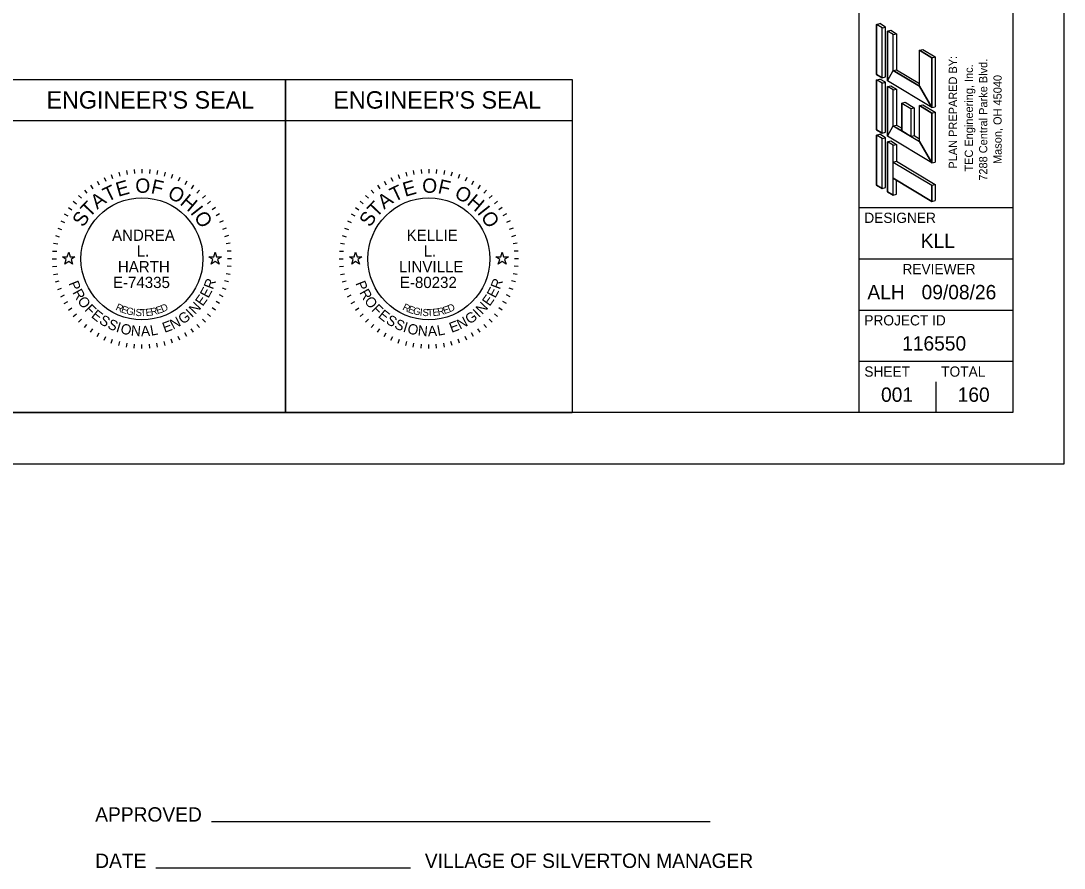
# Model space of a CAD drawing. Extents: x 0 to 34, y -3.9 to 26.2.
# Drawn here: x 23.82 to 34, y -3.94 to 4.32 of the extents above; entities that cross this region are included whole.
import ezdxf

# ---------------------------------------------------------------- set-up
doc = ezdxf.new("R2010")
doc.units = 0
for name, color, linetype in [('Default', 7, 'Continuous'), ('SH_Border', 7, 'Continuous'), ('SH_Cut_Line', 7, 'Continuous'), ('SH_Data', 7, 'Continuous'), ('SH_Seal', 7, 'Continuous'), ('SH_Text', 7, 'Continuous')]:
    doc.layers.add(name, color=color, linetype=linetype)

msp = doc.modelspace()

# ---------------------------------------------------------------- linework, layer by layer
at = {"layer": 'SH_Border'}
for p, q in [((32, 0.5), (32, 21.5)), ((32, 2.5), (33.5, 2.5)), ((32, 2), (33.5, 2)), ((32, 1.5), (33.5, 1.5)), ((32, 1), (33.5, 1))]:
    msp.add_line(p, q, dxfattribs=at)
msp.add_lwpolyline([(1.5, 21.5), (33.5, 21.5), (33.5, 0.5), (1.5, 0.5)], close=True, dxfattribs=at)
at = {"layer": 'SH_Cut_Line'}
msp.add_lwpolyline([(0, 0), (34, 0), (34, 22), (0, 22)], close=True, dxfattribs=at)
at = {"layer": 'SH_Data'}
for p, q in [((23.6, 3.75), (26.4, 3.75)), ((26.4, 0.5), (26.4, 3.75)), ((26.4, 3.75), (29.2, 3.75)), ((26.4, 3.75), (26.4, 0.5)), ((29.2, 3.75), (29.2, 0.5)), ((32.75, 3.5), (32.75, 3.5)), ((23.6, 3.35), (26.4, 3.35)), ((26.4, 3.35), (29.2, 3.35)), ((32.75, 0.5), (32.75, 0.8)), ((32.375, 0.675), (32.375, 0.675)), ((23.6, 0.5), (26.4, 0.5)), ((26.4, 0.5), (29.2, 0.5)), ((25.679, -3.49), (30.544, -3.49)), ((25.135, -3.942), (27.62, -3.942))]:
    msp.add_line(p, q, dxfattribs=at)
at = {"layer": 'SH_Seal'}
for p, q in [((24.848, 2.862), (24.855, 2.822)), ((24.924, 2.872), (24.927, 2.832)), ((25, 2.875), (25, 2.835)), ((25.076, 2.872), (25.073, 2.832)), ((25.152, 2.862), (25.145, 2.822)), ((27.648, 2.862), (27.655, 2.822)), ((27.724, 2.872), (27.727, 2.832)), ((27.8, 2.875), (27.8, 2.835)), ((27.876, 2.872), (27.873, 2.832)), ((27.952, 2.862), (27.945, 2.822)), ((24.563, 2.758), (24.583, 2.723)), ((24.63, 2.793), (24.647, 2.757)), ((24.701, 2.822), (24.714, 2.785)), ((24.774, 2.845), (24.784, 2.807)), ((25.226, 2.845), (25.216, 2.807)), ((25.299, 2.822), (25.286, 2.785)), ((25.37, 2.793), (25.353, 2.757)), ((25.437, 2.758), (25.417, 2.723)), ((27.363, 2.758), (27.383, 2.723)), ((27.43, 2.793), (27.447, 2.757)), ((27.501, 2.822), (27.514, 2.785)), ((27.574, 2.845), (27.584, 2.807)), ((28.026, 2.845), (28.016, 2.807)), ((28.099, 2.822), (28.086, 2.785)), ((28.17, 2.793), (28.153, 2.757)), ((28.237, 2.758), (28.217, 2.723)), ((24.438, 2.67), (24.463, 2.64)), ((24.498, 2.717), (24.521, 2.684)), ((25.502, 2.717), (25.479, 2.684)), ((25.562, 2.67), (25.537, 2.64)), ((27.238, 2.67), (27.263, 2.64)), ((27.298, 2.717), (27.321, 2.684)), ((28.302, 2.717), (28.279, 2.684)), ((28.362, 2.67), (28.337, 2.64)), ((24.33, 2.562), (24.36, 2.537)), ((24.381, 2.619), (24.41, 2.59)), ((25.619, 2.619), (25.59, 2.59)), ((25.67, 2.562), (25.64, 2.537)), ((27.13, 2.562), (27.16, 2.537)), ((27.181, 2.619), (27.21, 2.59)), ((28.419, 2.619), (28.39, 2.59)), ((28.47, 2.562), (28.44, 2.537)), ((24.283, 2.502), (24.316, 2.479)), ((25.717, 2.502), (25.684, 2.479)), ((27.083, 2.502), (27.116, 2.479)), ((28.517, 2.502), (28.484, 2.479)), ((24.207, 2.37), (24.243, 2.353)), ((24.242, 2.438), (24.277, 2.418)), ((25.758, 2.438), (25.723, 2.418)), ((25.793, 2.37), (25.757, 2.353)), ((27.007, 2.37), (27.043, 2.353)), ((27.042, 2.438), (27.077, 2.418)), ((28.558, 2.438), (28.523, 2.418)), ((28.593, 2.37), (28.557, 2.353)), ((24.178, 2.299), (24.215, 2.286)), ((25.822, 2.299), (25.785, 2.286)), ((26.978, 2.299), (27.015, 2.286)), ((28.622, 2.299), (28.585, 2.286)), ((24.138, 2.152), (24.178, 2.145)), ((24.155, 2.226), (24.193, 2.216)), ((25.845, 2.226), (25.807, 2.216)), ((25.862, 2.152), (25.822, 2.145)), ((26.938, 2.152), (26.978, 2.145)), ((26.955, 2.226), (26.993, 2.216)), ((28.645, 2.226), (28.607, 2.216)), ((28.662, 2.152), (28.622, 2.145)), ((24.128, 2.076), (24.168, 2.073)), ((25.872, 2.076), (25.832, 2.073)), ((26.928, 2.076), (26.968, 2.073)), ((28.672, 2.076), (28.632, 2.073)), ((24.125, 2), (24.165, 2)), ((25.875, 2), (25.835, 2)), ((26.925, 2), (26.965, 2)), ((28.675, 2), (28.635, 2)), ((24.128, 1.924), (24.168, 1.927)), ((24.138, 1.848), (24.178, 1.855)), ((25.862, 1.848), (25.822, 1.855)), ((25.872, 1.924), (25.832, 1.927)), ((26.928, 1.924), (26.968, 1.927)), ((26.938, 1.848), (26.978, 1.855)), ((28.662, 1.848), (28.622, 1.855)), ((28.672, 1.924), (28.632, 1.927)), ((24.155, 1.774), (24.193, 1.784)), ((25.845, 1.774), (25.807, 1.784)), ((26.955, 1.774), (26.993, 1.784)), ((28.645, 1.774), (28.607, 1.784)), ((24.178, 1.701), (24.215, 1.714)), ((24.207, 1.63), (24.243, 1.647)), ((25.793, 1.63), (25.757, 1.647)), ((25.822, 1.701), (25.785, 1.714)), ((26.978, 1.701), (27.015, 1.714)), ((27.007, 1.63), (27.043, 1.647)), ((28.593, 1.63), (28.557, 1.647)), ((28.622, 1.701), (28.585, 1.714)), ((24.242, 1.563), (24.277, 1.583)), ((25.758, 1.563), (25.723, 1.583)), ((27.042, 1.563), (27.077, 1.583)), ((28.558, 1.563), (28.523, 1.583)), ((24.283, 1.498), (24.316, 1.521)), ((24.33, 1.438), (24.36, 1.463)), ((25.67, 1.438), (25.64, 1.463)), ((25.717, 1.498), (25.684, 1.521)), ((27.083, 1.498), (27.116, 1.521)), ((27.13, 1.438), (27.16, 1.463)), ((28.47, 1.438), (28.44, 1.463)), ((28.517, 1.498), (28.484, 1.521)), ((24.381, 1.381), (24.41, 1.41)), ((24.438, 1.33), (24.463, 1.36)), ((25.562, 1.33), (25.537, 1.36)), ((25.619, 1.381), (25.59, 1.41)), ((27.181, 1.381), (27.21, 1.41)), ((27.238, 1.33), (27.263, 1.36)), ((28.362, 1.33), (28.337, 1.36)), ((28.419, 1.381), (28.39, 1.41)), ((24.498, 1.283), (24.521, 1.316)), ((24.563, 1.242), (24.583, 1.277)), ((24.63, 1.207), (24.647, 1.243)), ((25.37, 1.207), (25.353, 1.243)), ((25.437, 1.242), (25.417, 1.277)), ((25.502, 1.283), (25.479, 1.316)), ((27.298, 1.283), (27.321, 1.316)), ((27.363, 1.242), (27.383, 1.277)), ((27.43, 1.207), (27.447, 1.243)), ((28.17, 1.207), (28.153, 1.243)), ((28.237, 1.242), (28.217, 1.277)), ((28.302, 1.283), (28.279, 1.316)), ((24.701, 1.178), (24.714, 1.215)), ((24.774, 1.155), (24.784, 1.193)), ((24.848, 1.138), (24.855, 1.178)), ((24.924, 1.128), (24.927, 1.168)), ((25, 1.125), (25, 1.165)), ((25.076, 1.128), (25.073, 1.168)), ((25.152, 1.138), (25.145, 1.178)), ((25.226, 1.155), (25.216, 1.193)), ((25.299, 1.178), (25.286, 1.215)), ((27.501, 1.178), (27.514, 1.215)), ((27.574, 1.155), (27.584, 1.193)), ((27.648, 1.138), (27.655, 1.178)), ((27.724, 1.128), (27.727, 1.168)), ((27.8, 1.125), (27.8, 1.165)), ((27.876, 1.128), (27.873, 1.168)), ((27.952, 1.138), (27.945, 1.178)), ((28.026, 1.155), (28.016, 1.193)), ((28.099, 1.178), (28.086, 1.215))]:
    msp.add_line(p, q, dxfattribs=at)
for points in [[(24.224, 2.02), (24.271, 2.02), (24.285, 2.065), (24.299, 2.02), (24.346, 2.02), (24.308, 1.992), (24.323, 1.948), (24.285, 1.975), (24.247, 1.948), (24.262, 1.992)], [(25.654, 2.02), (25.701, 2.02), (25.715, 2.065), (25.729, 2.02), (25.776, 2.02), (25.738, 1.992), (25.753, 1.948), (25.715, 1.975), (25.677, 1.948), (25.692, 1.992)], [(27.024, 2.02), (27.071, 2.02), (27.085, 2.065), (27.099, 2.02), (27.146, 2.02), (27.108, 1.992), (27.123, 1.948), (27.085, 1.975), (27.047, 1.948), (27.062, 1.992)], [(28.454, 2.02), (28.501, 2.02), (28.515, 2.065), (28.529, 2.02), (28.576, 2.02), (28.538, 1.992), (28.553, 1.948), (28.515, 1.975), (28.477, 1.948), (28.492, 1.992)]]:
    msp.add_lwpolyline(points, close=True, dxfattribs=at)
for centre in [(25, 2), (27.8, 2)]:
    msp.add_circle(centre, 0.595, dxfattribs=at)
at = {"layer": 'SH_Text'}
for p, q in [((32.169, 4.285), (32.201, 4.294)), ((32.169, 3.799), (32.169, 4.285)), ((32.223, 4.253), (32.169, 4.285)), ((32.255, 4.261), (32.201, 4.294)), ((32.223, 4.253), (32.255, 4.261)), ((32.223, 3.767), (32.223, 4.253)), ((32.255, 3.775), (32.255, 4.261)), ((32.277, 4.221), (32.309, 4.229)), ((32.331, 4.188), (32.277, 4.221)), ((32.277, 3.735), (32.277, 4.221)), ((32.309, 4.229), (32.363, 4.196)), ((32.331, 4.188), (32.363, 4.196)), ((32.331, 3.837), (32.331, 4.188)), ((32.363, 4.196), (32.363, 3.845)), ((32.587, 4.034), (32.62, 4.042)), ((32.587, 3.683), (32.587, 4.034)), ((32.709, 3.961), (32.587, 4.034)), ((32.62, 4.042), (32.741, 3.97)), ((32.709, 3.961), (32.741, 3.97)), ((32.709, 3.475), (32.709, 3.961)), ((32.741, 3.97), (32.741, 3.484)), ((32.223, 3.767), (32.169, 3.799)), ((32.223, 3.767), (32.255, 3.775)), ((32.331, 3.837), (32.363, 3.845)), ((32.587, 3.683), (32.331, 3.837)), ((32.363, 3.845), (32.587, 3.711)), ((32.169, 3.745), (32.201, 3.754)), ((32.169, 3.259), (32.169, 3.745)), ((32.223, 3.713), (32.169, 3.745)), ((32.255, 3.722), (32.201, 3.754)), ((32.223, 3.713), (32.255, 3.722)), ((32.223, 3.227), (32.223, 3.713)), ((32.255, 3.236), (32.255, 3.722)), ((32.709, 3.475), (32.277, 3.735)), ((32.277, 3.681), (32.309, 3.689)), ((32.277, 3.195), (32.277, 3.681)), ((32.331, 3.648), (32.277, 3.681)), ((32.309, 3.689), (32.363, 3.656)), ((32.331, 3.648), (32.363, 3.656)), ((32.331, 3.297), (32.331, 3.648)), ((32.363, 3.656), (32.363, 3.305)), ((32.415, 3.519), (32.448, 3.527)), ((32.415, 3.519), (32.415, 3.247)), ((32.415, 3.519), (32.503, 3.466)), ((32.448, 3.527), (32.535, 3.474)), ((32.503, 3.466), (32.535, 3.474)), ((32.503, 3.466), (32.503, 3.194)), ((32.535, 3.474), (32.535, 3.202)), ((32.587, 3.494), (32.62, 3.502)), ((32.587, 3.143), (32.587, 3.494)), ((32.709, 3.421), (32.587, 3.494)), ((32.62, 3.502), (32.741, 3.43)), ((32.709, 3.475), (32.741, 3.484)), ((32.709, 3.421), (32.741, 3.43)), ((32.709, 2.935), (32.709, 3.421)), ((32.741, 3.43), (32.741, 2.944)), ((32.223, 3.227), (32.169, 3.259)), ((32.331, 3.297), (32.363, 3.305)), ((32.415, 3.247), (32.331, 3.297)), ((32.363, 3.305), (32.415, 3.274)), ((32.169, 3.205), (32.201, 3.215)), ((32.169, 2.719), (32.169, 3.205)), ((32.223, 3.173), (32.169, 3.205)), ((32.255, 3.181), (32.201, 3.215)), ((32.222, 3.173), (32.255, 3.181)), ((32.223, 3.227), (32.255, 3.236)), ((32.223, 2.687), (32.223, 3.173)), ((32.255, 2.695), (32.255, 3.181)), ((32.709, 2.935), (32.277, 3.195)), ((32.503, 3.194), (32.535, 3.202)), ((32.587, 3.143), (32.503, 3.194)), ((32.535, 3.202), (32.587, 3.171)), ((32.277, 3.141), (32.309, 3.151)), ((32.331, 3.108), (32.277, 3.141)), ((32.277, 2.655), (32.277, 3.141)), ((32.309, 3.151), (32.363, 3.116)), ((32.331, 3.108), (32.363, 3.116)), ((32.331, 2.944), (32.331, 3.108)), ((32.363, 3.116), (32.363, 2.952)), ((32.331, 2.944), (32.363, 2.952)), ((32.331, 2.944), (32.709, 2.717)), ((32.363, 2.952), (32.741, 2.725)), ((32.709, 2.935), (32.741, 2.944)), ((32.331, 2.787), (32.709, 2.56)), ((32.331, 2.622), (32.331, 2.787)), ((32.363, 2.63), (32.363, 2.767)), ((32.223, 2.687), (32.169, 2.719)), ((32.223, 2.687), (32.255, 2.695)), ((32.331, 2.622), (32.277, 2.655)), ((32.709, 2.717), (32.741, 2.725)), ((32.709, 2.56), (32.709, 2.717)), ((32.741, 2.725), (32.741, 2.568)), ((32.331, 2.622), (32.363, 2.63)), ((32.709, 2.56), (32.741, 2.568))]:
    msp.add_line(p, q, dxfattribs=at)
for points in [[(32.169, 3.799), (32.223, 3.767), (32.223, 4.253), (32.169, 4.285)], [(32.277, 3.735), (32.331, 3.837), (32.331, 4.188), (32.277, 4.221)], [(32.709, 3.475), (32.587, 3.683), (32.587, 4.034), (32.709, 3.961)], [(32.277, 3.735), (32.331, 3.837), (32.587, 3.683), (32.709, 3.475)], [(32.169, 3.259), (32.223, 3.227), (32.223, 3.713), (32.169, 3.745)], [(32.277, 3.195), (32.331, 3.297), (32.331, 3.648), (32.277, 3.681)], [(32.415, 3.247), (32.415, 3.519), (32.503, 3.466), (32.503, 3.194)], [(32.709, 2.935), (32.587, 3.143), (32.587, 3.494), (32.709, 3.421)], [(32.277, 3.195), (32.331, 3.297), (32.587, 3.143), (32.709, 2.935)], [(32.169, 2.719), (32.223, 2.687), (32.223, 3.173), (32.169, 3.205)], [(32.277, 2.655), (32.331, 2.622), (32.331, 3.108), (32.277, 3.141)], [(32.331, 2.787), (32.331, 2.944), (32.709, 2.717), (32.709, 2.56)]]:
    msp.add_lwpolyline(points, close=True, dxfattribs=at)

# ---------------------------------------------------------------- texts
at = {"layer": 'Default'}
for s, p in [('PLAN PREPARED BY:', (32.954, 2.88)), ('TEC Engineering, Inc.', (33.11, 2.851)), ('7288 Central Parke Blvd.', (33.25, 2.762)), ('Mason, OH 45040', (33.39, 2.925))]:
    msp.add_text(s, height=0.08, rotation=90, dxfattribs=at).set_placement(p)
at = {"layer": 'SH_Data'}
for s, height, p in [("ENGINEER'S SEAL", 0.17, (24.068, 3.465)), ("ENGINEER'S SEAL", 0.17, (26.868, 3.465)), ('DESIGNER', 0.1, (32.05, 2.35)), ('KLL', 0.14, (32.601, 2.105)), ('REVIEWER', 0.1, (32.422, 1.85)), ('ALH', 0.14, (32.08, 1.605)), ('09/08/26', 0.14, (32.609, 1.605)), ('PROJECT ID', 0.1, (32.05, 1.35)), ('116550', 0.14, (32.419, 1.105)), ('SHEET', 0.1, (32.05, 0.85)), ('TOTAL', 0.1, (32.8, 0.85)), ('001', 0.14, (32.213, 0.605)), ('160', 0.14, (32.961, 0.605))]:
    msp.add_text(s, height=height, dxfattribs=at).set_placement(p)
at = {"layer": 'SH_Seal'}
for s, height, rotation, p in [('E', 0.14, 15.7571, (24.768, 2.604)), ('O', 0.14, 359.7812, (24.935, 2.644)), ('F', 0.14, 347.4362, (25.081, 2.642)), ('E', 0.14, 15.7571, (27.568, 2.604)), ('O', 0.14, 359.7812, (27.735, 2.644)), ('F', 0.14, 347.4362, (27.881, 2.642)), ('T', 0.14, 25.7167, (24.662, 2.552)), ('O', 0.14, 332.2586, (25.24, 2.602)), ('T', 0.14, 25.7167, (27.462, 2.552)), ('O', 0.14, 332.2586, (28.04, 2.602)), ('T', 0.14, 46.4344, (24.488, 2.396)), ('A', 0.14, 36.4747, (24.563, 2.478)), ('H', 0.14, 319.9136, (25.363, 2.536)), ('T', 0.14, 46.4344, (27.288, 2.396)), ('A', 0.14, 36.4747, (27.363, 2.478)), ('H', 0.14, 319.9136, (28.163, 2.536)), ('S', 0.14, 57.1924, (24.428, 2.301)), ('I', 0.14, 308.367, (25.466, 2.448)), ('O', 0.14, 303.1491, (25.502, 2.409)), ('S', 0.14, 57.1924, (27.228, 2.301)), ('I', 0.14, 308.367, (28.266, 2.448)), ('O', 0.14, 303.1491, (28.302, 2.409)), ('P', 0.1, 291.494, (24.282, 1.762)), ('R', 0.1, 69.2322, (25.692, 1.695)), ('P', 0.1, 291.494, (27.082, 1.762)), ('R', 0.1, 69.2322, (28.492, 1.695)), ('R', 0.1, 298.7311, (24.319, 1.672)), ('E', 0.1, 54.758, (25.593, 1.531)), ('E', 0.1, 61.9951, (25.648, 1.61)), ('R', 0.1, 298.7311, (27.119, 1.672)), ('E', 0.1, 54.758, (28.393, 1.531)), ('E', 0.1, 61.9951, (28.448, 1.61)), ('O', 0.1, 306.4666, (24.365, 1.588)), ('F', 0.1, 314.7068, (24.434, 1.498)), ('R', 0.07, 334.487, (24.737, 1.505)), ('E', 0.07, 341.04, (24.791, 1.48)), ('E', 0.07, 17.6836, (25.15, 1.46)), ('D', 0.07, 23.3052, (25.201, 1.477)), ('N', 0.1, 47.0224, (25.52, 1.451)), ('O', 0.1, 306.4666, (27.165, 1.588)), ('F', 0.1, 314.7068, (27.234, 1.498)), ('R', 0.07, 334.487, (27.537, 1.505)), ('E', 0.07, 341.04, (27.591, 1.48)), ('E', 0.07, 17.6836, (27.95, 1.46)), ('D', 0.07, 23.3052, (28.001, 1.477)), ('N', 0.1, 47.0224, (28.32, 1.451)), ('E', 0.1, 321.4393, (24.498, 1.435)), ('S', 0.1, 328.6764, (24.574, 1.375)), ('G', 0.07, 347.4752, (24.841, 1.462)), ('I', 0.07, 353.7858, (24.909, 1.447)), ('S', 0.07, 356.8926, (24.936, 1.443)), ('T', 0.07, 3.0061, (24.986, 1.439)), ('E', 0.07, 6.0117, (25.039, 1.441)), ('R', 0.07, 11.9184, (25.092, 1.447)), ('N', 0.1, 27.3113, (25.304, 1.308)), ('G', 0.1, 35.0469, (25.398, 1.357)), ('I', 0.1, 43.287, (25.487, 1.421)), ('E', 0.1, 321.4393, (27.298, 1.435)), ('S', 0.1, 328.6764, (27.374, 1.375)), ('G', 0.07, 347.4752, (27.641, 1.462)), ('I', 0.07, 353.7858, (27.709, 1.447)), ('S', 0.07, 356.8926, (27.736, 1.443)), ('T', 0.07, 3.0061, (27.786, 1.439)), ('E', 0.07, 6.0117, (27.839, 1.441)), ('R', 0.07, 11.9184, (27.892, 1.447)), ('N', 0.1, 27.3113, (28.104, 1.308)), ('G', 0.1, 35.0469, (28.198, 1.357)), ('I', 0.1, 43.287, (28.287, 1.421)), ('S', 0.1, 335.9134, (24.656, 1.327)), ('I', 0.1, 343.1505, (24.741, 1.29)), ('O', 0.1, 346.8859, (24.784, 1.275)), ('N', 0.1, 355.1261, (24.889, 1.252)), ('A', 0.1, 2.8617, (24.992, 1.244)), ('L', 0.1, 10.0987, (25.089, 1.249)), ('E', 0.1, 20.0742, (25.221, 1.277)), ('S', 0.1, 335.9134, (27.456, 1.327)), ('I', 0.1, 343.1505, (27.541, 1.29)), ('O', 0.1, 346.8859, (27.584, 1.275)), ('N', 0.1, 355.1261, (27.689, 1.252)), ('A', 0.1, 2.8617, (27.792, 1.244)), ('L', 0.1, 10.0987, (27.889, 1.249)), ('E', 0.1, 20.0742, (28.021, 1.277))]:
    msp.add_text(s, height=height, rotation=rotation, dxfattribs=at).set_placement(p)
for s, p in [('ANDREA', (24.708, 2.175)), ('KELLIE', (27.583, 2.175)), ('L.', (24.949, 2.022)), ('L.', (27.749, 2.022)), ('HARTH', (24.765, 1.868)), ('LINVILLE', (27.508, 1.868)), ('E-74335', (24.717, 1.715)), ('E-80232', (27.517, 1.715))]:
    msp.add_text(s, height=0.11, dxfattribs=at).set_placement(p)
at = {"layer": 'SH_Text'}
for s, p in [('APPROVED', (24.544, -3.49)), ('DATE', (24.544, -3.942)), ('VILLAGE OF SILVERTON MANAGER', (27.761, -3.942))]:
    msp.add_text(s, height=0.14, dxfattribs=at).set_placement(p)

doc.saveas('drawing.dxf')
